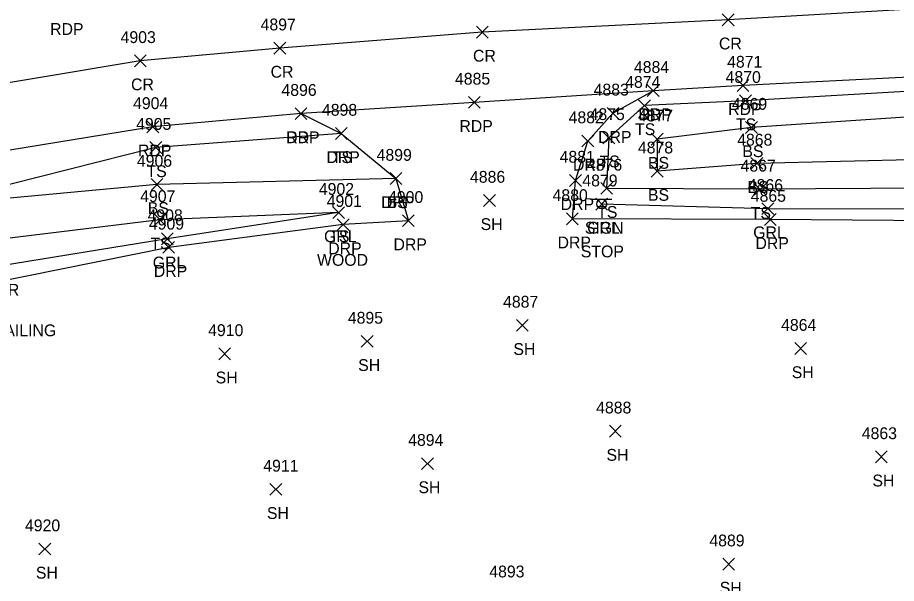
# Model space of a CAD drawing. Extents: x 1472233 to 1475777, y 540726 to 543442.
# Drawn here: x 1474819.6 to 1474968.2, y 541610.2 to 541705.9 of the extents above; entities that cross this region are included whole.
import ezdxf

# ---------------------------------------------------------------- set-up
doc = ezdxf.new("R2010")
doc.units = 0
for name, color, linetype in [('L_A', 7, 'Continuous'), ('L_I', 7, 'Continuous'), ('L_TIC', 7, 'Continuous'), ('LELB', 7, 'Continuous'), ('P_A', 7, 'Continuous'), ('P_I', 7, 'Continuous'), ('P_TIC', 7, 'Continuous'), ('PET', 7, 'Continuous'), ('PRC', 7, 'Continuous'), ('R_A', 7, 'Continuous'), ('R_C', 7, 'Continuous'), ('R_I', 7, 'Continuous'), ('R_TIC', 7, 'Continuous'), ('RDP', 7, 'Continuous'), ('RGR', 7, 'Continuous'), ('S_A', 7, 'Continuous'), ('S_C', 7, 'Continuous'), ('S_I', 7, 'Continuous'), ('SSGN', 7, 'Continuous')]:
    doc.layers.add(name, color=color, linetype=linetype)

msp = doc.modelspace()

# ---------------------------------------------------------------- linework, layer by layer
at = {"layer": 'L_TIC'}
for points in [[(1474941.67, 541690.89), (1474943.67, 541692.89)], [(1474943.67, 541690.89), (1474941.67, 541692.89)], [(1474924.6, 541690.06), (1474926.6, 541692.06)], [(1474926.6, 541690.06), (1474924.6, 541692.06)], [(1474942.7, 541686.35), (1474944.7, 541688.35)], [(1474944.7, 541686.35), (1474942.7, 541688.35)], [(1474873.35, 541685.34), (1474875.35, 541687.34)], [(1474875.35, 541685.34), (1474873.35, 541687.34)], [(1474918.59, 541684.61), (1474920.59, 541686.61)], [(1474920.59, 541684.61), (1474918.59, 541686.61)], [(1474926.75, 541684.38), (1474928.75, 541686.38)], [(1474928.75, 541684.38), (1474926.75, 541686.38)], [(1474842.02, 541682.96), (1474844.02, 541684.96)], [(1474844.02, 541682.96), (1474842.02, 541684.96)], [(1474943.58, 541680.29), (1474945.58, 541682.29)], [(1474945.58, 541680.29), (1474943.58, 541682.29)], [(1474926.75, 541678.96), (1474928.75, 541680.96)], [(1474928.75, 541678.96), (1474926.75, 541680.96)], [(1474926.75, 541678.96), (1474928.75, 541680.96)], [(1474928.75, 541678.96), (1474926.75, 541680.96)], [(1474882.59, 541677.72), (1474884.59, 541679.72)], [(1474884.59, 541677.72), (1474882.59, 541679.72)], [(1474842.2, 541676.72), (1474844.2, 541678.72)], [(1474844.2, 541676.72), (1474842.2, 541678.72)], [(1474918.21, 541676.06), (1474920.21, 541678.06)], [(1474920.21, 541676.06), (1474918.21, 541678.06)], [(1474918.21, 541676.06), (1474920.21, 541678.06)], [(1474920.21, 541676.06), (1474918.21, 541678.06)], [(1474944.15, 541675.9), (1474946.15, 541677.9)], [(1474946.15, 541675.9), (1474944.15, 541677.9)], [(1474898.42, 541674.01), (1474900.42, 541676.01)], [(1474900.42, 541674.01), (1474898.42, 541676.01)], [(1474872.9, 541671.96), (1474874.9, 541673.96)], [(1474874.9, 541671.96), (1474872.9, 541673.96)], [(1474842.7, 541670.74), (1474844.7, 541672.74)], [(1474844.7, 541670.74), (1474842.7, 541672.74)], [(1474903.96, 541652.88), (1474905.96, 541654.88)], [(1474905.96, 541652.88), (1474903.96, 541654.88)], [(1474877.72, 541650.17), (1474879.72, 541652.17)], [(1474879.72, 541650.17), (1474877.72, 541652.17)], [(1474951, 541648.96), (1474953, 541650.96)], [(1474953, 541648.96), (1474951, 541650.96)], [(1474853.63, 541648.07), (1474855.63, 541650.07)], [(1474855.63, 541648.07), (1474853.63, 541650.07)], [(1474919.69, 541634.98), (1474921.69, 541636.98)], [(1474921.69, 541634.98), (1474919.69, 541636.98)], [(1474964.64, 541630.64), (1474966.64, 541632.64)], [(1474966.64, 541630.64), (1474964.64, 541632.64)], [(1474887.92, 541629.5), (1474889.92, 541631.5)], [(1474889.92, 541629.5), (1474887.92, 541631.5)], [(1474862.3, 541625.14), (1474864.3, 541627.14)], [(1474864.3, 541625.14), (1474862.3, 541627.14)], [(1474823.24, 541615.05), (1474825.24, 541617.05)], [(1474825.24, 541615.05), (1474823.24, 541617.05)], [(1474938.84, 541612.5), (1474940.84, 541614.5)], [(1474940.84, 541612.5), (1474938.84, 541614.5)]]:
    msp.add_lwpolyline(points, dxfattribs=at)
at = {"layer": 'LELB'}
for points in [[(1475199.81, 541701.36), (1475141.98, 541699.66), (1475100.64, 541698.61), (1475061.55, 541696.71), (1475029.2, 541695.84), (1475010.27, 541695.86), (1474971.64, 541693.54), (1474942.67, 541691.89), (1474925.6, 541691.06), (1474919.59, 541685.61), (1474919.21, 541677.06)], [(1475059.33, 541692.66), (1475030.52, 541689.42), (1475012.18, 541690.83), (1474972.24, 541689.28), (1474943.7, 541687.35), (1474927.75, 541685.38), (1474927.75, 541679.96)], [(1474874.35, 541686.34), (1474843.02, 541683.96), (1474803.71, 541674.06), (1474781.9, 541670.96), (1474757.18, 541659.71), (1474724.18, 541638.54), (1474717.86, 541626.89), (1474722.01, 541623.04), (1474720.87, 541620.26), (1474718.25, 541617.83), (1474721.79, 541611.05), (1474727.93, 541604.53), (1474740.37, 541592.25), (1474769.12, 541563.74), (1474804.5, 541530.53), (1474827.9, 541507.87), (1474842.4, 541494.13), (1474851.95, 541493.37)], [(1475015.23, 541677.31), (1474992.7, 541681.22), (1474972.88, 541681.96), (1474944.58, 541681.29), (1474927.75, 541679.96)], [(1474883.59, 541678.72), (1474843.2, 541677.72), (1474803.71, 541674.06), (1474783.59, 541667.12), (1474757.86, 541656.93), (1474728.42, 541638.8), (1474722.01, 541623.04), (1474720.89, 541622.23), (1474717.25, 541622.95), (1474717.16, 541621.06), (1474720.87, 541620.26), (1474723.24, 541615.96), (1474733.78, 541606.24), (1474743.82, 541595.58), (1474771.63, 541566.22), (1474807.07, 541533.08), (1474830.39, 541510.59), (1474843.79, 541500.07)], [(1475010.81, 541672.28), (1474991.74, 541677.27), (1474973.14, 541677.11), (1474945.15, 541676.9), (1474919.21, 541677.06)], [(1474873.9, 541672.96), (1474843.7, 541671.74), (1474804.88, 541667.01), (1474785.38, 541663.6), (1474763.07, 541645.36), (1474733.88, 541626.81), (1474738.46, 541613.73), (1474748.56, 541600.52), (1474777.17, 541570.88), (1474812.73, 541537.45), (1474836.71, 541516.06), (1474851.88, 541500.54), (1474860.52, 541489.01), (1474874.9, 541473.68), (1474885.21, 541459.38)]]:
    msp.add_lwpolyline(points, dxfattribs=at)
at = {"layer": 'P_TIC'}
for points in [[(1474938.76, 541704.56), (1474940.76, 541706.56)], [(1474940.76, 541704.56), (1474938.76, 541706.56)], [(1474897.19, 541702.49), (1474899.19, 541704.49)], [(1474899.19, 541702.49), (1474897.19, 541704.49)], [(1474862.97, 541699.78), (1474864.97, 541701.78)], [(1474864.97, 541699.78), (1474862.97, 541701.78)], [(1474839.38, 541697.64), (1474841.38, 541699.64)], [(1474841.38, 541697.64), (1474839.38, 541699.64)], [(1474941.26, 541693.47), (1474943.26, 541695.47)], [(1474943.26, 541693.47), (1474941.26, 541695.47)], [(1474926.08, 541692.58), (1474928.08, 541694.58)], [(1474928.08, 541692.58), (1474926.08, 541694.58)], [(1474895.83, 541690.6), (1474897.83, 541692.6)], [(1474897.83, 541690.6), (1474895.83, 541692.6)], [(1474866.55, 541688.7), (1474868.55, 541690.7)], [(1474868.55, 541688.7), (1474866.55, 541690.7)], [(1474841.5, 541686.47), (1474843.5, 541688.47)], [(1474843.5, 541686.47), (1474841.5, 541688.47)]]:
    msp.add_lwpolyline(points, dxfattribs=at)
at = {"layer": 'PET'}
msp.add_lwpolyline([(1475199.87, 541704.91), (1475142.34, 541702.28), (1475100.63, 541701.04), (1475010.06, 541697.51), (1474971.41, 541695.95), (1474942.26, 541694.47), (1474927.08, 541693.58), (1474896.83, 541691.6), (1474867.55, 541689.7), (1474842.5, 541687.47), (1474802.06, 541680.87), (1474754.46, 541664.77), (1474730.61, 541650.46), (1474718.96, 541639.59), (1474715.34, 541631.99), (1474714.77, 541622.13), (1474717.31, 541611.08)], dxfattribs=at)
at = {"layer": 'PRC'}
msp.add_lwpolyline([(1475199.29, 541715.18), (1475141.61, 541713.12), (1475099.43, 541712.15), (1475006.56, 541708.73), (1474971.7, 541707.4), (1474939.76, 541705.56), (1474898.19, 541703.49), (1474863.97, 541700.78), (1474840.38, 541698.64), (1474805.95, 541692.89), (1474749.72, 541674.6), (1474710.14, 541654.68), (1474693.66, 541645.61), (1474686.76, 541641.13)], dxfattribs=at)
at = {"layer": 'R_TIC'}
for points in [[(1474926.08, 541692.58), (1474928.08, 541694.58)], [(1474928.08, 541692.58), (1474926.08, 541694.58)], [(1474866.55, 541688.7), (1474868.55, 541690.7)], [(1474868.55, 541688.7), (1474866.55, 541690.7)], [(1474919.27, 541688.76), (1474921.27, 541690.76)], [(1474921.27, 541688.76), (1474919.27, 541690.76)], [(1474873.35, 541685.34), (1474875.35, 541687.34)], [(1474875.35, 541685.34), (1474873.35, 541687.34)], [(1474915.04, 541684.07), (1474917.04, 541686.07)], [(1474917.04, 541684.07), (1474915.04, 541686.07)], [(1474882.59, 541677.72), (1474884.59, 541679.72)], [(1474884.59, 541677.72), (1474882.59, 541679.72)], [(1474912.95, 541677.4), (1474914.95, 541679.4)], [(1474914.95, 541677.4), (1474912.95, 541679.4)], [(1474917.36, 541673.39), (1474919.36, 541675.39)], [(1474919.36, 541673.39), (1474917.36, 541675.39)], [(1474945.44, 541672.62), (1474947.44, 541674.62)], [(1474947.44, 541672.62), (1474945.44, 541674.62)], [(1474872.9, 541671.96), (1474874.9, 541673.96)], [(1474874.9, 541671.96), (1474872.9, 541673.96)], [(1474873.66, 541669.92), (1474875.66, 541671.92)], [(1474875.66, 541669.92), (1474873.66, 541671.92)], [(1474884.69, 541670.59), (1474886.69, 541672.59)], [(1474886.69, 541670.59), (1474884.69, 541672.59)], [(1474912.42, 541670.91), (1474914.42, 541672.91)], [(1474914.42, 541670.91), (1474912.42, 541672.91)], [(1474945.87, 541670.79), (1474947.87, 541672.79)], [(1474947.87, 541670.79), (1474945.87, 541672.79)], [(1474843.94, 541667.51), (1474845.94, 541669.51)], [(1474845.94, 541667.51), (1474843.94, 541669.51)], [(1474844.18, 541666.08), (1474846.18, 541668.08)], [(1474846.18, 541666.08), (1474844.18, 541668.08)]]:
    msp.add_lwpolyline(points, dxfattribs=at)
at = {"layer": 'RDP'}
for points in [[(1474990.21, 541626.57), (1475012.3, 541649.67), (1475008.62, 541656.36), (1475000.14, 541671.55), (1474974.69, 541671.55), (1474946.87, 541671.79), (1474913.42, 541671.91), (1474913.95, 541678.4), (1474916.04, 541685.07), (1474920.27, 541689.76), (1474927.08, 541693.58)], [(1474867.55, 541689.7), (1474874.35, 541686.34), (1474883.59, 541678.72), (1474885.69, 541671.59), (1474874.66, 541670.92), (1474845.18, 541667.08), (1474808.89, 541659.74), (1474779.58, 541630.86), (1474752.49, 541603.19), (1474780.83, 541573.79), (1474816.41, 541540.66), (1474838.67, 541518.73), (1474851.83, 541506.4), (1474851.88, 541500.54), (1474852.72, 541493.22), (1474852.64, 541487.44), (1474852.1, 541483.87), (1474849.46, 541482.1)]]:
    msp.add_lwpolyline(points, dxfattribs=at)
at = {"layer": 'RGR'}
for points in [[(1474977.69, 541673.55), (1474946.44, 541673.62), (1474918.36, 541674.39)], [(1474873.9, 541672.96), (1474844.94, 541668.51), (1474816.49, 541663.91)]]:
    msp.add_lwpolyline(points, dxfattribs=at)
at = {"layer": 'SSGN'}
for p, q in [((1474916.74, 541675.25), (1474920.07, 541675.25)), ((1474918.38, 541674.41), (1474918.38, 541674.41))]:
    msp.add_line(p, q, dxfattribs=at)
msp.add_circle((1474918.38, 541674.41), 0.833, dxfattribs=at)

# ---------------------------------------------------------------- texts
at = {"layer": 'L_A'}
for s, p in [('TS', (1474924.01, 541686.06)), ('TS', (1474941.07, 541686.89)), ('BS', (1474942.14, 541682.35)), ('TS', (1474872.76, 541681.34)), ('TS', (1474918, 541680.61)), ('BS', (1474926.19, 541680.38)), ('TS', (1474841.43, 541678.96)), ('BS', (1474943.02, 541676.29)), ('BS', (1474926.19, 541674.96)), ('BS', (1474926.19, 541674.96)), ('BS', (1474841.64, 541672.72)), ('BS', (1474882.03, 541673.72)), ('TS', (1474917.61, 541672.06)), ('TS', (1474917.61, 541672.06)), ('TS', (1474943.56, 541671.9)), ('SH', (1474897.91, 541670.01)), ('TS', (1474842.11, 541666.74)), ('TS', (1474872.31, 541667.96)), ('SH', (1474903.45, 541648.88)), ('SH', (1474877.21, 541646.17)), ('SH', (1474950.49, 541644.96)), ('SH', (1474853.12, 541644.07)), ('SH', (1474919.18, 541630.98)), ('SH', (1474964.13, 541626.64)), ('SH', (1474887.4, 541625.5)), ('SH', (1474861.79, 541621.14)), ('SH', (1474822.73, 541611.05)), ('SH', (1474938.32, 541608.5))]:
    msp.add_text(s, height=2, dxfattribs=at).set_placement(p)
at = {"layer": 'L_I'}
for s, p in [('4870', (1474939.32, 541694.89)), ('4874', (1474922.34, 541694.06)), ('4898', (1474871.09, 541689.34)), ('4869', (1474940.39, 541690.35)), ('4875', (1474916.33, 541688.61)), ('4877', (1474924.49, 541688.38)), ('4905', (1474839.68, 541686.96)), ('4868', (1474941.27, 541684.29)), ('4899', (1474880.33, 541681.72)), ('4878', (1474924.49, 541682.96)), ('4878', (1474924.49, 541682.96)), ('4906', (1474839.81, 541680.72)), ('4876', (1474915.89, 541680.06)), ('4876', (1474915.89, 541680.06)), ('4867', (1474941.84, 541679.9)), ('4886', (1474896.11, 541678.01)), ('4902', (1474870.56, 541675.96)), ('4907', (1474840.36, 541674.74)), ('4887', (1474901.7, 541656.88)), ('4895', (1474875.46, 541654.17)), ('4910', (1474851.85, 541652.07)), ('4864', (1474948.69, 541652.96)), ('4888', (1474917.43, 541638.98)), ('4863', (1474962.33, 541634.64)), ('4894', (1474885.66, 541633.5)), ('4911', (1474861.17, 541629.14)), ('4920', (1474820.89, 541619.05)), ('4889', (1474936.57, 541616.5)), ('4893', (1474899.37, 541611.25))]:
    msp.add_text(s, height=2, dxfattribs=at).set_placement(p)
at = {"layer": 'P_A'}
for s, p in [('RDP', (1474825.14, 541703.01)), ('CR', (1474938.19, 541700.56)), ('CR', (1474896.62, 541698.49)), ('CR', (1474862.41, 541695.78)), ('CR', (1474838.82, 541693.64)), ('RDP', (1474939.75, 541689.47)), ('RDP', (1474924.57, 541688.58)), ('RDP', (1474894.32, 541686.6)), ('RDP', (1474865.04, 541684.7)), ('RDP', (1474839.99, 541682.47))]:
    msp.add_text(s, height=2, dxfattribs=at).set_placement(p)
at = {"layer": 'P_I'}
for s, p in [('4897', (1474860.72, 541703.78)), ('4903', (1474837.05, 541701.64)), ('4884', (1474923.82, 541696.58)), ('4871', (1474939.57, 541697.47)), ('4885', (1474893.57, 541694.6)), ('4896', (1474864.24, 541692.7)), ('4904', (1474839.16, 541690.47))]:
    msp.add_text(s, height=2, dxfattribs=at).set_placement(p)
at = {"layer": 'R_A'}
for s, p in [('DRP', (1474924.57, 541688.58)), ('DRP', (1474865.04, 541684.7)), ('DRP', (1474917.76, 541684.76)), ('DRP', (1474871.84, 541681.34)), ('DRP', (1474913.53, 541680.07)), ('DRP', (1474881.08, 541673.72)), ('DRP', (1474911.44, 541673.4)), ('GRL', (1474915.91, 541669.39)), ('GRL', (1474943.98, 541668.62)), ('GRL', (1474871.44, 541667.96)), ('DRP', (1474910.91, 541666.91)), ('DRP', (1474944.36, 541666.79)), ('DRP', (1474872.15, 541665.92)), ('DRP', (1474883.18, 541666.59)), ('GRL', (1474842.49, 541663.51)), ('DRP', (1474842.67, 541662.08)), ('GRR', (1474813.98, 541658.91))]:
    msp.add_text(s, height=2, dxfattribs=at).set_placement(p)
at = {"layer": 'R_C'}
for s, p in [('WOOD', (1474870.26, 541663.96)), ('WOOD POST & WOOD RAILING', (1474786.2, 541652.04))]:
    msp.add_text(s, height=2, dxfattribs=at).set_placement(p)
at = {"layer": 'R_I'}
for s, p in [('4884', (1474923.82, 541696.58)), ('4896', (1474864.24, 541692.7)), ('4883', (1474917.01, 541692.76)), ('4898', (1474871.09, 541689.34)), ('4882', (1474912.78, 541688.07)), ('4899', (1474880.33, 541681.72)), ('4881', (1474911.26, 541681.4)), ('4879', (1474915.1, 541677.39)), ('4902', (1474870.56, 541675.96)), ('4866', (1474943.07, 541676.62)), ('4900', (1474882.26, 541674.59)), ('4880', (1474910.07, 541674.91)), ('4865', (1474943.57, 541674.79)), ('4901', (1474871.89, 541673.92)), ('4908', (1474841.61, 541671.51)), ('4909', (1474841.83, 541670.08))]:
    msp.add_text(s, height=2, dxfattribs=at).set_placement(p)
at = {"layer": 'S_A'}
msp.add_text('SIGN', height=2, dxfattribs=at).set_placement((1474915.52, 541669.39))
at = {"layer": 'S_C'}
msp.add_text('STOP', height=2, dxfattribs=at).set_placement((1474914.84, 541665.39))
at = {"layer": 'S_I'}
msp.add_text('4879', height=2, dxfattribs=at).set_placement((1474915.1, 541677.39))

doc.saveas('drawing.dxf')
